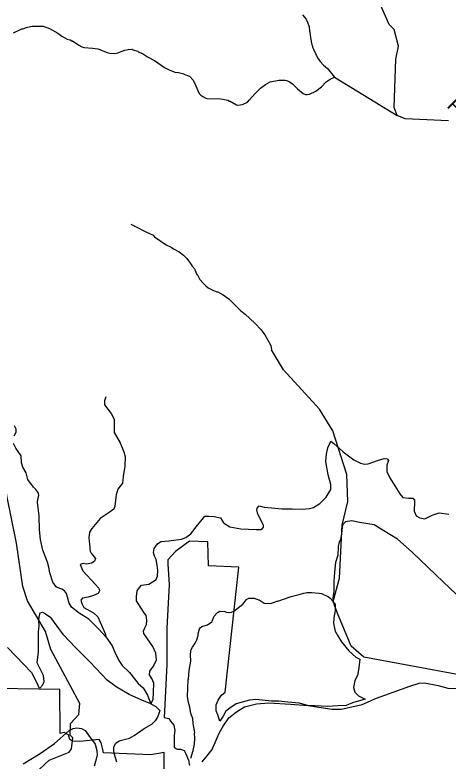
# Model space of a CAD drawing. Extents: x 1248089 to 1457196, y 820910 to 988753.
# Drawn here: x 1349567 to 1353986, y 954614 to 962221 of the extents above; entities that cross this region are included whole.
import ezdxf

# ---------------------------------------------------------------- set-up
doc = ezdxf.new("R2010")
doc.units = 0
for name, color, linetype in [('Exist Boundary Land Use Park State Division NC Parks and Recreation', 7, 'Continuous'), ('Exist Hydrographic Creek Single Shore', 7, 'Continuous'), ('Exist Hydrographic Misc Water Feature', 7, 'Continuous'), ('Exist Road Non-System Type 51', 7, 'Continuous'), ('Exist Road Secondary Type 51 Attributed', 7, 'Continuous'), ('Scratch_Level_4', 7, 'Continuous')]:
    doc.layers.add(name, color=color, linetype=linetype)

msp = doc.modelspace()

# ---------------------------------------------------------------- linework, layer by layer
at = {"layer": 'Exist Boundary Land Use Park State Division NC Parks and Recreation'}
for points in [[(1354259.6, 956135), (1353937.9, 956437), (1353620, 956745.1), (1353470, 956875.1), (1353312.2, 956971.2), (1353232.1, 957021.2), (1353082.1, 957047.2), (1353002.2, 957063.2), (1352940.2, 957053.1), (1352912.2, 957027.1), (1352909.1, 957022.1), (1352897.7, 956936.1), (1352886.8, 956871.1), (1352876, 956849.5), (1352865.2, 956800.8), (1352859.7, 956714.2), (1352838.1, 956638.4), (1352827.3, 956540.9), (1352821.9, 956443.5), (1352821.9, 956346), (1352811, 956275.7), (1352811, 956243.2), (1352832.7, 956210.7), (1352832.7, 956151.2), (1352821.9, 956075.3), (1352816.5, 956015.9), (1352832.7, 955940), (1352859.7, 955891.3), (1352897.7, 955831.7), (1352973.4, 955739.8), (1353043.9, 955674.8), (1353087.1, 955653.1), (1353076.3, 955566.5), (1353060, 955485.3), (1353033, 955436.6), (1353022.1, 955366.2), (1353033, 955317.5), (1353070.8, 955279.6), (1353141.3, 955247.1), (1353011.4, 955209.2), (1352946.4, 955182.1), (1352865.2, 955176.7), (1352756.9, 955171.4), (1352627, 955176.7), (1352551.2, 955182.1), (1352470, 955203.8), (1352350.9, 955214.6), (1352258.9, 955225.5), (1352183, 955225.5), (1352026.1, 955241.7), (1351961.1, 955236.3), (1351825.7, 955198.4), (1351760.9, 955155.1), (1351717.5, 955122.6), (1351690.4, 955073.9), (1351657.9, 955019.7), (1351636.3, 955084.7), (1351620.1, 955128), (1351620.1, 955187.6), (1351641.7, 955236.3), (1351674.2, 955285), (1351712, 955317.5), (1351852.2, 956590.2), (1351542.5, 956606.3), (1351536.5, 956848.5), (1351348.6, 956856.4), (1351204.6, 956750.3), (1351126.6, 956666.2), (1351126.6, 956620.2), (1351140.7, 956414.1), (1351118.5, 955967.8)], [(1351118.5, 955967.8), (1351118.4, 955597.6), (1351090.3, 955059), (1351138.2, 955046.8), (1351154.5, 955019.7), (1351187, 954981.8), (1351197.8, 954927.7), (1351192.5, 954873.5), (1351192.5, 954808.6), (1351192.5, 954754.5), (1351221.3, 954734.7), (1351255.7, 954734.7), (1351295.3, 954722), (1351311.5, 954689.5), (1351338.5, 954624.6), (1351347, 954570.5)], [(1351089.4, 954503.5), (1351089.5, 954700.4), (1350953.2, 954677.5), (1350470.4, 954696.8), (1350464.4, 954732.9), (1350446.4, 954800.8), (1350428.5, 954834.9), (1350228.5, 954814.8), (1350156.5, 954818.8), (1350128.5, 954834.8), (1350112.5, 954882.9), (1350068.5, 954906.8), (1350028.5, 954896.8), (1350026.6, 955345), (1348093, 955374.4), (1348492.8, 954798.2), (1347615, 954759.8), (1347499.2, 954725.8), (1347327.1, 954573.6)]]:
    msp.add_lwpolyline(points, dxfattribs=at)
at = {"layer": 'Exist Hydrographic Creek Single Shore'}
for points in [[(1353989.3, 961141.9), (1353548.3, 961160.5), (1353465.2, 961195.1), (1353434.3, 961277.7), (1353453.2, 961769.8), (1353481.2, 961903.8), (1353435.2, 962072.3), (1353386.2, 962122.5), (1353235.2, 962466.9), (1353129.3, 962610.2), (1353055.2, 962634.6)], [(1349816.2, 954528.3), (1349918.1, 954624.7), (1350120.2, 954706), (1350146.2, 954738.3), (1350157.2, 954853), (1350132.2, 954879.8), (1350135.2, 954997.9), (1350220.2, 955088.1), (1350231.2, 955202.8), (1349935.2, 955750.4), (1349880.2, 955935.4), (1349695.2, 956247.7), (1349648.2, 956393.2), (1349583.2, 956834.3), (1349483.4, 957321.9), (1349458.1, 957588.6), (1349328.1, 957725.9), (1349218.1, 958069.5), (1349004.1, 958566.3), (1348693.1, 958985.9)], [(1356172.3, 955356), (1356146.4, 955313.9), (1355979.4, 955284.3), (1355729.3, 955315.6), (1355295.3, 955291.5), (1354884.3, 955201.3), (1354651.4, 955206), (1354464.4, 955426.4), (1353127.3, 955673.2), (1352996.3, 955784.2), (1352853.3, 956128.4), (1352814, 956239.8), (1352878.3, 956479.3), (1352906.3, 957020.4), (1352962.3, 957262.3), (1352951.3, 957534.9), (1352811.2, 957981), (1352674.3, 958200.4), (1352307.2, 958601.8), (1352186.2, 958806.5)]]:
    msp.add_lwpolyline(points, dxfattribs=at)
at = {"layer": 'Exist Hydrographic Misc Water Feature'}
for points in [[(1352500.9, 962223.7), (1352537.9, 962178.9), (1352553.3, 962148.5), (1352568.1, 962098.2), (1352571.2, 962054.1), (1352575, 962046), (1352581.8, 961987.9), (1352596.2, 961917.5), (1352603.9, 961901.4), (1352603.7, 961893.4), (1352611.3, 961873.2), (1352653.3, 961784.3), (1352680.5, 961745.7), (1352715.8, 961708.9), (1352757, 961674), (1352827, 961588.2), (1353465.2, 961195.1)], [(1349553.8, 962040), (1349638.6, 962078.1), (1349646.6, 962077.9), (1349695, 962096.8), (1349743.2, 962107.8), (1349815.2, 962108.2), (1349855.2, 962105.2), (1349918.7, 962083.8), (1350005.6, 962033.8), (1350045, 962003), (1350100.3, 961975.7), (1350132.2, 961967), (1350148, 961958.7), (1350156, 961958.5), (1350219, 961913.1), (1350250.6, 961896.3), (1350274.4, 961887.8), (1350359.1, 961883), (1350412.5, 961875.7), (1350461.8, 961859.6), (1350464.6, 961854.1), (1350509.3, 961836.6), (1350537.2, 961830), (1350585.2, 961828.9), (1350617.4, 961836.2), (1350690, 961862.5), (1350722.1, 961869.8), (1350760.2, 961873), (1350768.1, 961870.8), (1350769.9, 961864.8), (1350821.7, 961851.5), (1350824.5, 961846.1), (1350869.2, 961826.5), (1350918.4, 961793.4), (1350991.6, 961755.8), (1351094.1, 961685.5), (1351141.5, 961660.4), (1351197.1, 961639.2), (1351236.9, 961634.3), (1351288.7, 961621.2), (1351291.8, 961617.1), (1351348.2, 961595.8), (1351387.2, 961554.9), (1351409.4, 961505.8)], [(1351409.4, 961505.8), (1351448.4, 961419.6), (1351463.9, 961403.2), (1351483.6, 961388.8), (1351513.3, 961372.1), (1351527.2, 961367.8), (1351669.1, 961364.6), (1351705, 961359.8), (1351738.8, 961351.1), (1351754.7, 961342.7), (1351762.7, 961342.5), (1351825.9, 961305.1), (1351841.7, 961302.8), (1351889.9, 961307.6), (1351938.4, 961332.6), (1351960.9, 961354.1), (1352016.3, 961418.9), (1352073.6, 961473.5), (1352122.4, 961510.4), (1352170.9, 961537.4), (1352259.3, 961555.3), (1352323.3, 961556), (1352337.3, 961553.6), (1352365, 961543), (1352398.5, 961518.2), (1352449.4, 961469.1), (1352508.4, 961421.8), (1352532.2, 961409.2), (1352548.1, 961408.9), (1352572.1, 961412.3), (1352636.8, 961442.9), (1352693.8, 961489.6), (1352742.9, 961538.5), (1352783.5, 961567.6), (1352827, 961588.2)], [(1350751.4, 960087.4), (1350790.9, 960068.3), (1350909.6, 960005.9), (1350933.4, 959997.4), (1350976.8, 959974.4), (1350992.5, 959960), (1351110.7, 959877.4), (1351162.2, 959852.3), (1351185.9, 959835.7), (1351241.2, 959806.5), (1351286.6, 959773.4), (1351321.7, 959736.6), (1351366.4, 959675.6), (1351374, 959659.5), (1351405.3, 959626.8), (1351404.2, 959621.4), (1351424.2, 959574.4), (1351428.8, 959571.7), (1351454, 959525), (1351486.3, 959485), (1351509.8, 959462.5), (1351537.2, 959439.9), (1351592.6, 959410.6), (1351612.6, 959406.2), (1351628.4, 959397.9), (1351636.4, 959397.7), (1351691.7, 959368.5), (1351750.8, 959327.1), (1351832.9, 959241.2), (1351872.2, 959204.4), (1351917.4, 959171.4), (1352015.4, 959077.2), (1352079.9, 959009.7), (1352117.2, 958959.9), (1352176.5, 958849.6), (1352186.2, 958806.5)], [(1351639.4, 956133.1), (1351657.6, 956141.7), (1351709.6, 956140.5), (1351725.4, 956132.1), (1351753.3, 956127.5), (1351777.4, 956131), (1351801.7, 956144.4), (1351891.2, 956214.5), (1351928.2, 956261.6), (1351952.5, 956275), (1351992.6, 956276.2), (1352008.5, 956273.8), (1352036.2, 956265.2), (1352052.1, 956256.8), (1352060.1, 956256.6), (1352111.4, 956225.4), (1352175.4, 956222), (1352215.6, 956233.1), (1352239.9, 956244.6), (1352247.8, 956244.4), (1352384.9, 956293.3), (1352465.3, 956311.5), (1352513.6, 956326.4), (1352545.7, 956331.7), (1352593.8, 956332.7), (1352671.6, 956326.9), (1352693.5, 956322.4), (1352764.8, 956288.8), (1352782.5, 956276.4), (1352814, 956239.8)], [(1351363.1, 954644.5), (1351386.7, 954723.9), (1351400.2, 954787.7), (1351403.3, 954843.6), (1351400.6, 954899.7), (1351403.1, 954906.3), (1351384.7, 954995.9), (1351381.8, 955048), (1351362.9, 955100.4), (1351352.3, 955164.7), (1351337.4, 955213), (1351328.6, 955269.2), (1351334.4, 955445), (1351338.1, 955448.5), (1351344.4, 955536.8), (1351362.5, 955632.4), (1351357.9, 955696.5), (1351360.8, 955736.4), (1351365.1, 955752.3), (1351377.6, 955776.1), (1351406.5, 955815.3), (1351423.2, 955849), (1351436.3, 955894.7), (1351436.6, 955912.6), (1351451.6, 955962.3), (1351457.9, 955972.2), (1351474.2, 955985.8), (1351530.6, 956004.6), (1351575.3, 956035.5), (1351579.8, 956040.3), (1351600.5, 956090.9), (1351633.3, 956130.2), (1351639.4, 956133.1)]]:
    msp.add_lwpolyline(points, dxfattribs=at)
at = {"layer": 'Exist Road Non-System Type 51'}
for points in [[(1350493.7, 958326.6), (1350486.9, 958307.2), (1350479.8, 958287.3), (1350482.7, 958246.1), (1350550.8, 958156.7), (1350579.2, 958098.4), (1350580.6, 957964.9), (1350641.6, 957858.4), (1350678.5, 957766.9), (1350692.7, 957714.4), (1350688.4, 957620.6), (1350672.8, 957515.5), (1350664.3, 957448.8), (1350617.5, 957387.7), (1350601.9, 957328.1), (1350587.7, 957214), (1350575, 957181.3), (1350529.5, 957150), (1350437.3, 957086.1), (1350352.1, 956986.7), (1350329.4, 956946.9), (1350320.9, 956890.1), (1350335.1, 956753.8), (1350346.6, 956733.4), (1350362.2, 956713.5), (1350389.2, 956678), (1350380.7, 956651), (1350352.3, 956632.5), (1350294.1, 956622.6), (1350262.9, 956628.3), (1350234.5, 956616.9), (1350260, 956554.4), (1350386.3, 956416.7), (1350423.2, 956375.5), (1350430.3, 956349.9), (1350417.6, 956321.5), (1350370.7, 956301.6), (1350315.4, 956286), (1350255.8, 956274.6), (1350238.7, 956256.2), (1350250.1, 956220.7), (1350270.2, 956181.5), (1350369.5, 956124.7), (1350413.5, 956084.9), (1350460.4, 955976.9), (1350487.3, 955915.9), (1350494.4, 955880.4)], [(1349558.2, 957930.5), (1349581, 957966.4), (1349579.6, 957997.6), (1349562.6, 958033.1)], [(1350494.4, 955880.4), (1350423.4, 955957.6), (1350321.2, 956061.3), (1350223.2, 956122.4), (1350145.2, 956182), (1350122.5, 956223.2), (1350092.7, 956321.2), (1350071.8, 956350), (1350047.7, 956365.6), (1349999.5, 956382.6), (1349986.7, 956391.2), (1349969.7, 956413.9), (1349955.5, 956439.4), (1349924.2, 956533.2), (1349914.3, 956590), (1349898.7, 956642.5), (1349851.9, 956763.3), (1349829.1, 956874), (1349819.3, 956971.3), (1349813.6, 957110.5), (1349798, 957253.9), (1349803.7, 957297.9), (1349810.8, 957323.5), (1349806.5, 957346.2), (1349783.8, 957380.3), (1349758.3, 957407.3), (1349698.7, 957484.5), (1349681.7, 957551.3), (1349649.1, 957612.3), (1349634.9, 957655), (1349630.6, 957726), (1349578.1, 957805.5), (1349552.5, 957850.9)], [(1352074.7, 956976.5), (1352094, 956987), (1352102.6, 956998.4), (1352102.6, 957018.5), (1352045.4, 957130.1), (1352033.9, 957175.9), (1352039.7, 957193.1), (1352059.7, 957216), (1352111.2, 957204.5), (1352294.2, 957184.5), (1352394.4, 957184.5), (1352497.3, 957181.6), (1352571.7, 957190.2), (1352614.6, 957198.8), (1352677.6, 957241.8), (1352740.5, 957304.7), (1352789.1, 957382), (1352789.1, 957433.6), (1352763.4, 957533.7), (1352737.6, 957668.3), (1352746.2, 957742.7), (1352760.5, 957808.6), (1352774.8, 957845.8), (1352789.1, 957877.3), (1352820.6, 957851.5), (1352915, 957768.5), (1353023.7, 957685.5), (1353092.3, 957651.1), (1353132.4, 957639.7), (1353169.6, 957645.4), (1353264, 957679.7), (1353332.6, 957699.8), (1353364.1, 957694.1), (1353378.4, 957679.7), (1353361.2, 957631.1), (1353361.2, 957565.2), (1353389.8, 957502.3), (1353492.8, 957339.1), (1353524.3, 957301.9), (1353581.5, 957296.1), (1353624.4, 957296.1), (1353641.6, 957273.2), (1353641.6, 957261.8), (1353638.7, 957161.6), (1353661.6, 957115.8), (1353698.8, 957092.9), (1353747.4, 957084.3), (1353821.8, 957121.5), (1353893.3, 957144.4), (1353993.4, 957133)], [(1350955.1, 955198.7), (1350978.9, 955241.7), (1350982.1, 955313.5), (1350985, 955407.2), (1350965.1, 955455.5), (1350939.5, 955495.3), (1350945.2, 955529.4), (1350982.1, 955581.9), (1351010.5, 955647.2), (1351003.4, 955714), (1350975, 955783.6), (1350881.4, 955916), (1350878.6, 955937.3), (1350891.4, 955974.3), (1350908.4, 956008.4), (1350912.7, 956052.4), (1350905.6, 956097.8), (1350878.6, 956137.6), (1350807.6, 956248.4), (1350806.2, 956292.4), (1350814.7, 956350.6), (1350837.4, 956383.3), (1350857.3, 956407.5), (1350932.5, 956418.8), (1351009.2, 956464.3), (1351023.4, 956501.2), (1351024.7, 956557), (1351019, 956612.4), (1351009.1, 956669.2), (1350992.1, 956703.3), (1350982.1, 956741.7), (1350987.8, 956780), (1351021.9, 956828.3), (1351055.9, 956852.4), (1351136.8, 956861), (1351159.5, 956863.8), (1351266, 956878), (1351311.4, 956893.6), (1351362.5, 956930.6), (1351415.8, 957002), (1351478.2, 957077.3), (1351505.2, 957110), (1351546.3, 957112.8), (1351598.8, 957108.5), (1351662.7, 957092.9), (1351695.3, 957044.6), (1351759.2, 957002), (1351871.3, 956983.6), (1352027.4, 956973.6), (1352074.7, 956976.5)], [(1349491.7, 955771.7), (1349657.8, 955599.9), (1349735.8, 955517.5), (1349793.7, 955406), (1349807.8, 955370.5), (1349822, 955357.7), (1349851.8, 955391.8), (1349867.5, 955425.9), (1349858.9, 955488.4), (1349829.1, 955548), (1349795.1, 955614.8), (1349807.8, 955727), (1349806.4, 955813.6), (1349809.2, 955932), (1349813.5, 955988.8), (1349810.6, 956044.2), (1349813.5, 956086.8), (1349826.2, 956125.2), (1349848.9, 956132.3), (1349880.2, 956116.7), (1349935.5, 956078.1)], [(1350955.1, 955198.7), (1350862.9, 955233.9), (1350732.3, 955293.5), (1350601.7, 955371.6), (1350508.1, 955438.4), (1350334.9, 955624.4), (1350184.5, 955772.1), (1350063.2, 955902), (1349935.5, 956078.1)], [(1350494.4, 955880.4), (1350558, 955788.9), (1350587.8, 955723.5), (1350629, 955641.2), (1350663, 955587.2), (1350736.8, 955519), (1350826, 955404.6), (1350874.2, 955362), (1350918.2, 955286.7), (1350955.1, 955198.7)], [(1350955.1, 955198.7), (1351004.1, 955170.3), (1351027.5, 955145.5), (1351043.9, 955129.9), (1351031.1, 955090.5), (1351022.5, 955060.7), (1350999.5, 955024.1), (1350965.1, 954989.9)], [(1350606.2, 954603.1), (1350592.6, 954646.7), (1350574.9, 954709.4), (1350576.3, 954761.1), (1350595.3, 954797.9), (1350630.7, 954822.4), (1350736.8, 954849.6), (1350785.1, 954873.8), (1350884.4, 954946), (1350965.1, 954989.9)], [(1349651.5, 954587.5), (1349825.7, 954691), (1349972.1, 954792.4), (1350116.3, 954923.1), (1350161.3, 954946.3), (1350199.4, 954953.1), (1350247, 954947.7), (1350283.7, 954925.9), (1350317.7, 954878.2), (1350384.4, 954785.6), (1350402.1, 954723), (1350404.8, 954678), (1350396.7, 954634.5), (1350374.9, 954563.7)]]:
    msp.add_lwpolyline(points, dxfattribs=at)
at = {"layer": 'Exist Road Secondary Type 51 Attributed'}
msp.add_lwpolyline([(1351478.8, 954608.4), (1351525.9, 954665), (1351579.3, 954731.1), (1351650.7, 954899.7), (1351691.6, 954968.9), (1351748.2, 955053.8), (1351826.7, 955116.7), (1351908.4, 955167), (1352031, 955198.5), (1352156.7, 955207.9), (1352379.8, 955195.3), (1352557.2, 955179.6), (1352799.1, 955145), (1352896.5, 955145), (1352972, 955160.7), (1353110.2, 955192.1), (1353256.4, 955255.2), (1353594.2, 955377.7), (1353691.6, 955409.1), (1353745, 955412.3), (1353883.3, 955384), (1353983.8, 955358.8), (1354081.2, 955355.7)], dxfattribs=at)

# ---------------------------------------------------------------- texts
at = {"layer": 'Scratch_Level_4'}
msp.add_text('Pike', height=150, rotation=314.98997, dxfattribs=at).set_placement((1353966, 961287.2))

doc.saveas('drawing.dxf')
